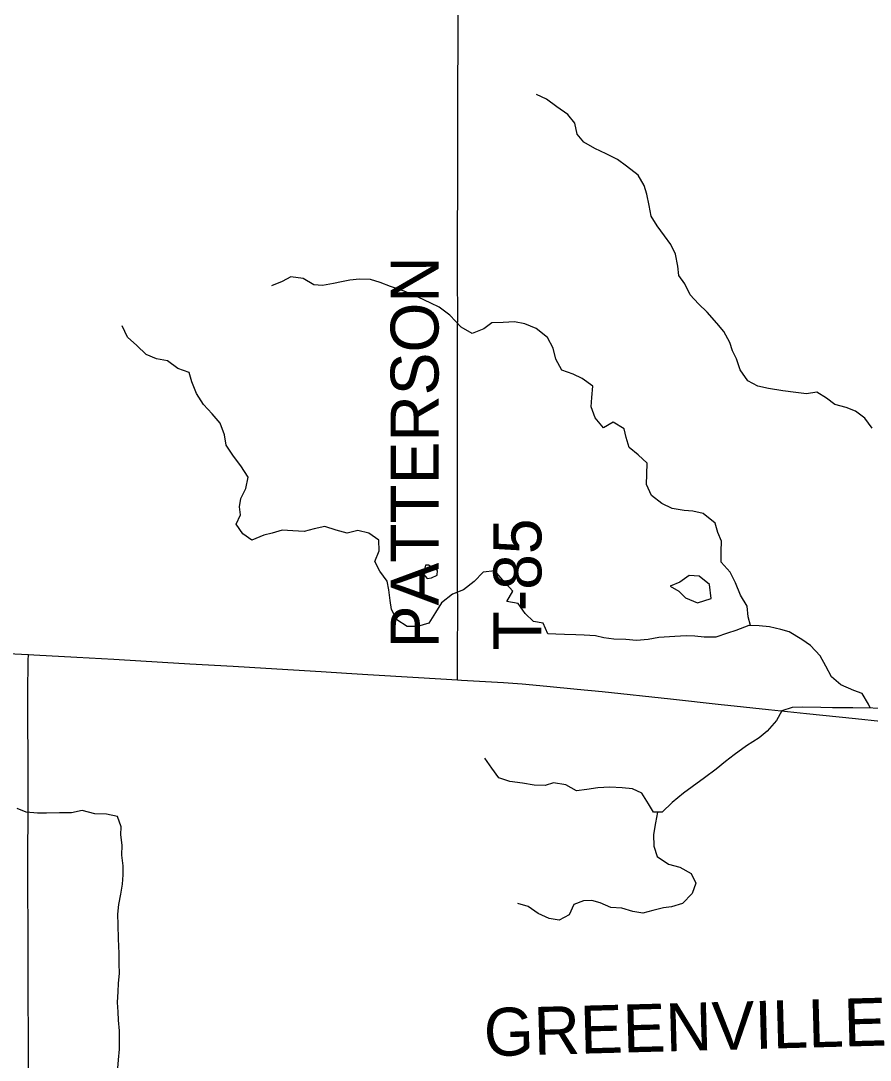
# Model space of a CAD drawing. Extents: x -87 to 2145, y -2128 to 440.
# Drawn here: x 199.42 to 225.99, y 364.41 to 396.92 of the extents above; entities that cross this region are included whole.
import ezdxf

# ---------------------------------------------------------------- set-up
doc = ezdxf.new("R2010")
doc.units = 0
for name, color, linetype in [('GM_X_Minor_Lake', 7, 'Continuous'), ('GM_X_Minor_River', 7, 'Continuous'), ('GM_X_State_Route', 7, 'Continuous'), ('GM_X_Township_Road', 7, 'Continuous'), ('GM_X_Township_Road_Text', 7, 'Continuous')]:
    doc.layers.add(name, color=color, linetype=linetype)

msp = doc.modelspace()

# ---------------------------------------------------------------- linework, layer by layer
at = {"layer": 'GM_X_Minor_Lake'}
msp.add_line((212.442, 379.582), (212.455, 379.732), dxfattribs=at)
for points in [[(212.455, 379.732), (212.178, 379.898), (212.078, 379.9), (212.02, 379.614)], [(212.02, 379.614), (212.129, 379.478), (212.27, 379.505), (212.442, 379.582)], [(221.018, 378.857), (220.964, 379.295), (220.639, 379.552), (220.329, 379.568), (220.035, 379.363), (219.734, 379.236)], [(219.734, 379.236), (219.999, 379.083), (220.216, 378.879), (220.583, 378.721), (221.018, 378.857)]]:
    msp.add_lwpolyline(points, dxfattribs=at)
at = {"layer": 'GM_X_Minor_River'}
for points in [[(226.055, 384.181), (225.82, 384.496), (225.533, 384.711), (225.234, 384.826), (224.885, 384.922), (224.628, 385.117), (224.321, 385.303), (224, 385.258), (223.66, 385.294), (223.26, 385.35), (222.811, 385.418), (222.472, 385.494), (222.164, 385.659), (221.919, 386.004), (221.804, 386.347), (221.678, 386.6), (221.602, 386.862), (221.407, 387.206), (221.191, 387.47), (220.886, 387.806), (220.62, 388.072), (220.354, 388.357), (220.19, 388.7), (220.003, 388.954), (219.968, 389.246), (219.904, 389.628), (219.749, 389.931), (219.552, 390.195), (219.327, 390.51), (219.142, 390.814), (219.077, 391.146), (219.002, 391.498), (218.917, 391.771), (218.731, 392.095), (218.365, 392.372), (218.088, 392.587), (217.731, 392.763), (217.373, 392.93), (217.036, 393.126), (216.829, 393.38), (216.755, 393.722), (216.529, 393.997), (216.192, 394.233), (215.865, 394.469), (215.557, 394.615)], [(222.242, 378.008), (222.176, 378.279), (222.141, 378.611), (221.937, 378.955), (221.773, 379.339), (221.608, 379.672), (221.332, 379.988), (221.328, 380.319), (221.343, 380.649), (221.227, 380.922), (221.142, 381.214), (220.766, 381.511), (220.447, 381.586), (220.167, 381.601), (219.797, 381.667), (219.47, 381.823), (219.153, 382.079), (218.989, 382.423), (219.004, 382.743), (219.009, 383.084), (218.733, 383.349), (218.446, 383.575), (218.361, 383.887), (218.295, 384.159), (217.948, 384.365), (217.645, 384.19), (217.39, 384.505), (217.265, 384.848), (217.28, 385.138), (217.316, 385.499), (216.979, 385.735), (216.701, 385.87), (216.342, 385.996), (216.158, 386.34), (216.073, 386.682), (215.898, 387.016), (215.542, 387.303), (215.184, 387.449), (214.865, 387.505), (214.514, 387.49), (214.153, 387.476), (213.9, 387.29), (213.537, 387.146), (213.2, 387.342), (212.836, 387.719), (212.509, 387.965), (212.251, 388.089), (211.853, 388.277), (211.416, 388.464), (210.987, 388.612), (210.659, 388.738), (210.36, 388.833), (210.02, 388.838), (209.709, 388.813), (209.448, 388.758), (209.197, 388.702), (208.855, 388.647), (208.585, 388.662), (208.258, 388.858), (207.868, 388.914), (207.596, 388.768), (207.263, 388.633)], [(225.985, 375.429), (225.937, 375.55), (225.742, 375.885), (225.473, 375.979), (225.075, 376.156), (224.779, 376.402), (224.604, 376.735), (224.429, 377.059), (224.124, 377.385), (223.847, 377.57), (223.46, 377.807), (223.191, 377.882), (222.842, 377.968), (222.522, 378.003), (222.192, 378.008), (221.789, 377.855), (221.527, 377.769), (221.165, 377.644), (220.794, 377.64), (220.504, 377.675), (220.234, 377.69), (219.884, 377.665), (219.382, 377.634), (219.041, 377.569), (218.68, 377.535), (218.35, 377.571), (217.97, 377.577), (217.66, 377.622), (217.401, 377.686), (217.041, 377.702), (216.781, 377.717), (216.43, 377.723), (216.16, 377.737), (215.91, 377.751), (215.765, 378.084), (215.456, 378.13), (215.2, 378.385), (214.974, 378.699), (214.625, 378.755), (214.81, 379.083), (214.495, 379.429), (214.25, 379.724), (213.879, 379.68), (213.604, 379.383), (213.269, 379.128), (212.926, 378.984), (212.582, 378.719), (212.397, 378.411), (212.181, 378.084), (211.829, 377.979), (211.509, 377.974), (211.182, 378.19), (211.017, 378.514), (210.971, 378.795), (210.936, 379.127), (210.881, 379.398), (210.656, 379.713), (210.49, 380.016), (210.626, 380.345), (210.621, 380.676), (210.304, 380.892), (209.965, 380.978), (209.633, 380.893), (209.284, 380.989), (208.936, 381.105), (208.594, 381.03), (208.282, 380.945), (207.932, 380.971), (207.592, 380.987), (207.281, 380.902), (207.019, 380.836), (206.646, 380.682), (206.369, 380.877), (206.154, 381.181), (206.298, 381.469), (206.262, 381.721), (206.307, 381.981), (206.462, 382.299), (206.537, 382.649), (206.303, 383.003), (206.077, 383.308), (205.843, 383.653), (205.788, 383.975), (205.653, 384.338), (205.408, 384.633), (205.132, 384.918), (204.917, 385.262), (204.773, 385.626), (204.687, 385.918), (204.329, 386.044), (204.012, 386.29), (203.663, 386.346), (203.345, 386.482), (203.049, 386.768), (202.763, 387.033), (202.588, 387.387)], [(226.705, 375.417), (225.444, 375.438), (225.184, 375.433), (224.813, 375.429), (224.443, 375.445), (223.873, 375.454), (223.552, 375.449), (223.23, 375.345), (223.055, 375.037), (222.769, 374.701), (222.516, 374.494), (222.121, 374.25), (221.736, 373.966), (221.462, 373.75), (221.168, 373.514), (220.804, 373.249), (220.419, 372.965), (220.145, 372.769), (219.8, 372.474), (219.485, 372.168), (219.214, 372.173), (219.058, 372.426), (218.843, 372.76), (218.555, 372.905), (218.235, 372.931), (217.845, 372.957), (217.475, 372.933), (217.123, 372.879), (216.802, 372.834), (216.465, 373.03), (216.086, 373.087), (215.824, 373.001), (215.484, 373.016), (215.114, 373.073), (214.715, 373.129), (214.376, 373.245), (214.151, 373.55), (213.935, 373.864)], [(202.456, 364.16), (202.48, 364.42), (202.505, 364.761), (202.51, 365.071), (202.505, 365.332), (202.48, 365.663), (202.464, 365.924), (202.449, 366.215), (202.464, 366.556), (202.478, 366.806), (202.504, 367.136), (202.498, 367.427), (202.494, 367.748), (202.481, 368.209), (202.468, 368.651), (202.453, 368.982), (202.488, 369.282), (202.553, 369.601), (202.599, 369.921), (202.623, 370.212), (202.618, 370.492), (202.583, 370.824), (202.588, 371.135), (202.554, 371.466), (202.558, 371.716), (202.443, 372.039), (202.103, 372.105), (201.733, 372.121), (201.344, 372.218), (201.003, 372.153), (200.632, 372.149), (200.222, 372.136), (199.941, 372.141), (199.591, 372.166), (199.303, 372.282)], [(219.335, 372.171), (219.279, 371.841), (219.213, 371.471), (219.227, 371.11), (219.322, 370.788), (219.679, 370.541), (220.037, 370.445), (220.395, 370.249), (220.54, 369.946), (220.425, 369.627), (220.119, 369.311), (219.777, 369.206), (219.526, 369.18), (219.195, 369.096), (218.883, 369.011), (218.564, 369.066), (218.225, 369.172), (217.875, 369.188), (217.547, 369.333), (217.288, 369.408), (217.017, 369.392), (216.715, 369.277), (216.569, 368.959), (216.256, 368.793), (215.947, 368.839), (215.609, 369.005), (215.292, 369.22), (214.963, 369.316)]]:
    msp.add_lwpolyline(points, dxfattribs=at)
at = {"layer": 'GM_X_State_Route'}
for points in [[(186.283, 377.746), (188.178, 377.641), (189.85, 377.568), (190.996, 377.51), (191.586, 377.481), (192.865, 377.431), (193.979, 377.369), (195.01, 377.316), (196.354, 377.26), (197.501, 377.204), (199.659, 377.1)], [(199.659, 377.1), (199.828, 377.092), (201.171, 377.02), (202.334, 376.96), (203.857, 376.861), (204.708, 376.809), (206.067, 376.736), (207.082, 376.674), (208.818, 376.569), (209.604, 376.52), (210.275, 376.474), (211.863, 376.385), (213.08, 376.308)], [(213.08, 376.308), (213.206, 376.3), (214.516, 376.223), (215.105, 376.18), (215.873, 376.11), (216.82, 376.022), (217.604, 375.946), (219.74, 375.713), (221.326, 375.54)], [(221.326, 375.54), (221.534, 375.517), (222.806, 375.383), (223.997, 375.258), (225.532, 375.104), (226.314, 375.014), (226.933, 374.933), (227.42, 374.862), (227.857, 374.786), (228.259, 374.702), (228.643, 374.611), (229.008, 374.512), (229.479, 374.369), (229.916, 374.224), (230.302, 374.083), (230.653, 373.941), (231.028, 373.776), (231.414, 373.592), (231.941, 373.324), (232.578, 372.983), (232.782, 372.869)]]:
    msp.add_lwpolyline(points, dxfattribs=at)
at = {"layer": 'GM_X_Township_Road'}
for points in [[(213.08, 376.308), (213.082, 376.56), (213.086, 377.069), (213.088, 378.594), (213.083, 379.414), (213.082, 380.366), (213.077, 381.3), (213.076, 382.497), (213.079, 383.892), (213.084, 384.826), (213.082, 385.45), (213.083, 386.253), (213.084, 387.188), (213.089, 387.795), (213.083, 388.796), (213.084, 390.059), (213.091, 391.928), (213.093, 393.552), (213.095, 394.947), (213.106, 396.128), (213.104, 396.997), (213.104, 397.099)], [(199.65, 363.037), (199.659, 364.858), (199.66, 365.432), (199.656, 366.121), (199.653, 366.776), (199.653, 367.088), (199.652, 367.76), (199.648, 368.58), (199.64, 369.712), (199.639, 370.499), (199.641, 371.074), (199.649, 371.877), (199.65, 372.419), (199.653, 373.55), (199.646, 375.355), (199.646, 375.896), (199.655, 376.912), (199.659, 377.1)], [(199.659, 377.1), (199.828, 377.092), (201.171, 377.02), (202.334, 376.96), (203.857, 376.861), (204.708, 376.809), (206.067, 376.736), (207.082, 376.674), (208.818, 376.569), (209.604, 376.52), (210.275, 376.474), (211.863, 376.385), (213.08, 376.308)]]:
    msp.add_lwpolyline(points, dxfattribs=at)

# ---------------------------------------------------------------- texts
at = {"layer": 'GM_X_Township_Road_Text'}
for s, rotation, p in [('PATTERSON', 90, (212.489, 377.297)), ('T-85', 90, (215.705, 377.231)), ('GREENVILLE', 1.5448, (213.924, 364.533))]:
    msp.add_text(s, height=1.5, rotation=rotation, dxfattribs=at).set_placement(p)

doc.saveas('drawing.dxf')
